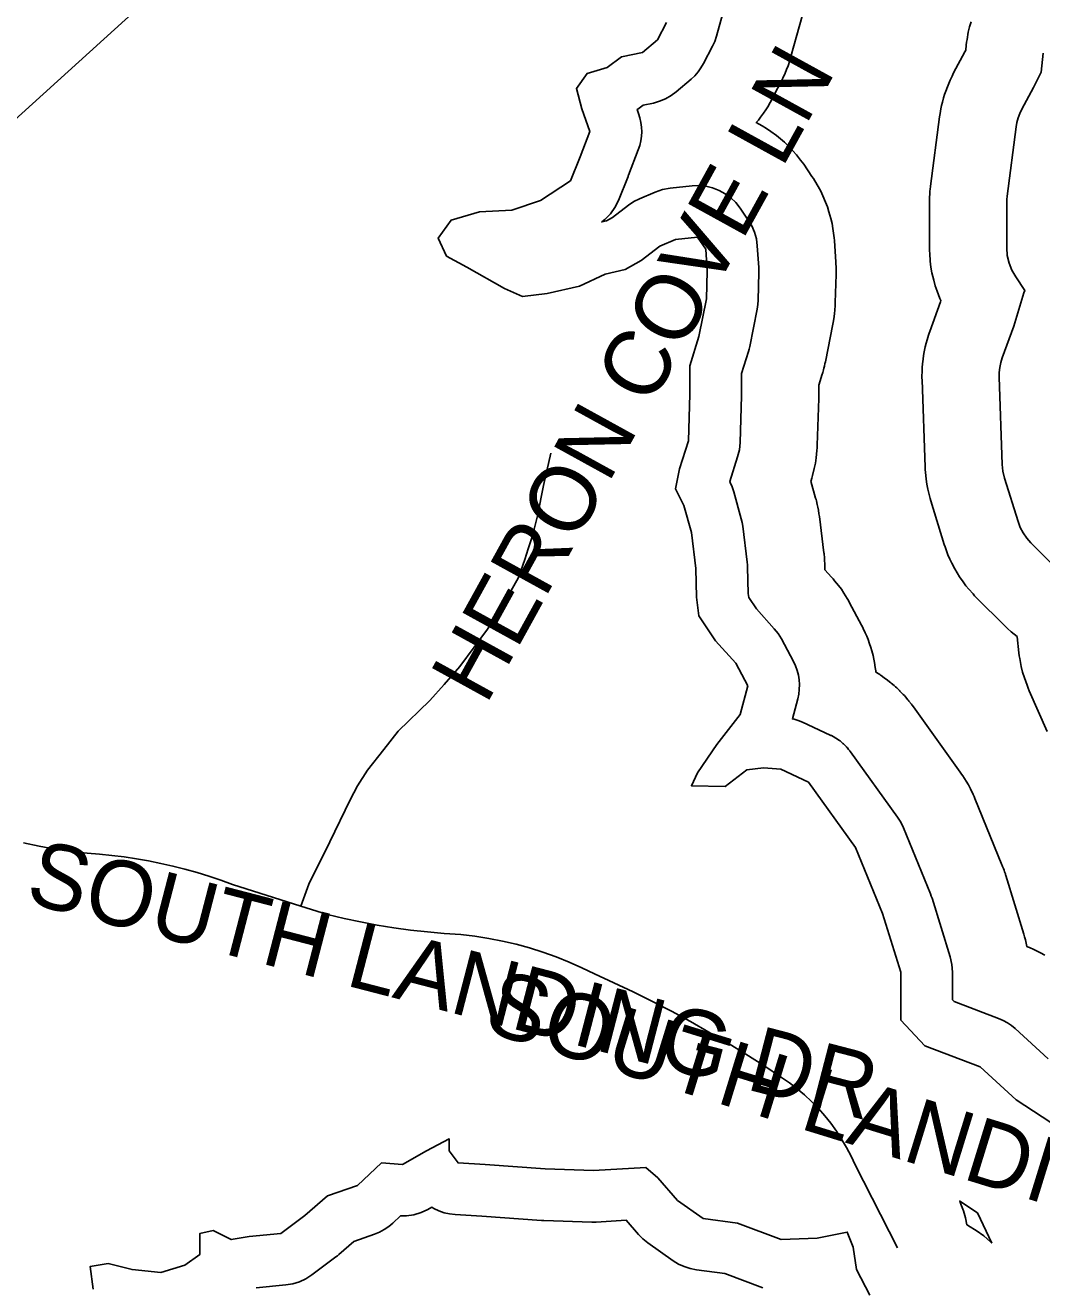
# Model space of a CAD drawing. Extents: x 1950930 to 2061844, y 904556 to 1017002.
# Drawn here: x 1969899 to 1971373, y 976515 to 978347 of the extents above; entities that cross this region are included whole.
import ezdxf

# ---------------------------------------------------------------- set-up
doc = ezdxf.new("R2010")
doc.units = 0
for name, color, linetype in [('Exist Hydrographic Buffer Line', 7, 'Continuous'), ('Exist Hydrographic Lake Shore', 7, 'Continuous'), ('Exist Road Non-System Type 51', 7, 'Continuous'), ('Exist Road Non-System Type 51 Label', 7, 'Continuous'), ('Exist Road Secondary Mileage Hundredths English Label', 7, 'Continuous')]:
    doc.layers.add(name, color=color, linetype=linetype)

msp = doc.modelspace()

# ---------------------------------------------------------------- linework, layer by layer
at = {"layer": 'Exist Hydrographic Buffer Line'}
for points in [[(1970909.7, 978362.5), (1970901.1, 978331), (1970898.6, 978323.5), (1970895.3, 978316.3), (1970882.2, 978291.2), (1970878.5, 978285), (1970874.3, 978279.1), (1970869.6, 978273.7), (1970864.3, 978268.8), (1970842.5, 978250.2), (1970835.1, 978244.7), (1970827.1, 978240.1), (1970818.5, 978236.5), (1970809.6, 978234), (1970794.9, 978230.9), (1970787.2, 978225.2), (1970786, 978224.4), (1970788.1, 978218.7), (1970790.1, 978212.3), (1970791.5, 978205.7), (1970792.4, 978199.1), (1970792.6, 978192.4), (1970792.3, 978185.7), (1970791.3, 978179), (1970789.8, 978172.5), (1970787.7, 978166.1), (1970773.5, 978129.1), (1970773.2, 978128.3), (1970773, 978127.6), (1970758.8, 978092.7), (1970753.7, 978082.5), (1970747.2, 978073.2), (1970739.3, 978065), (1970734.7, 978061.5), (1970741.5, 978063), (1970750.2, 978068), (1970773.6, 978085.8), (1970781.2, 978090.9), (1970789.4, 978095), (1970812.3, 978104.8), (1970823, 978108.5), (1970834.1, 978110.5), (1970865.7, 978113.8), (1970875.7, 978114.1), (1970885.7, 978113.2), (1970895.5, 978110.8), (1970904.9, 978107.3), (1970913.7, 978102.4), (1970921.8, 978096.5), (1970929, 978089.5), (1970935.2, 978081.6), (1970947.2, 978064.2), (1970952.3, 978055.6), (1970956.2, 978046.4), (1970958.9, 978036.8), (1970960.2, 978026.9), (1970962.4, 977995.3), (1970962.6, 977991.7), (1970962.6, 977988.1), (1970961.5, 977947.7), (1970961, 977941.4), (1970960.1, 977935.1), (1970949.2, 977880.6), (1970948.3, 977876.9), (1970947.3, 977873.2), (1970937.5, 977841.5), (1970937.5, 977811.3), (1970937.5, 977810.1), (1970937.5, 977808.9), (1970935.3, 977741.3), (1970934.2, 977730.8), (1970931.7, 977720.6), (1970920.2, 977685), (1970920.9, 977683.5), (1970923.8, 977676.9), (1970926.1, 977670), (1970937, 977630.8), (1970938.3, 977625.4), (1970939.1, 977620), (1970945.7, 977567.7), (1970946, 977564), (1970946.2, 977560.3), (1970947.2, 977522.4), (1970947.9, 977516.4), (1970959, 977499.8), (1970984.8, 977471.1), (1970990.4, 977464), (1970995.2, 977456.3), (1971012.6, 977423.6), (1971015.6, 977417.2), (1971018, 977410.7), (1971019.8, 977403.9), (1971020.9, 977397), (1971021.4, 977390), (1971021.2, 977383), (1971020.4, 977376), (1971019, 977369.2), (1971011.3, 977340.2), (1971013.6, 977339.8), (1971019.7, 977337.8), (1971025.7, 977335.4), (1971066, 977316.9), (1971066.9, 977316.4), (1971067.8, 977316), (1971070.2, 977314.7), (1971072.5, 977313.5), (1971073.4, 977312.9), (1971074.2, 977312.4), (1971076.4, 977310.9), (1971078.7, 977309.4), (1971079.5, 977308.8), (1971080.3, 977308.3), (1971082.3, 977306.5), (1971084.4, 977304.8), (1971085.1, 977304.1), (1971085.9, 977303.5), (1971087.8, 977301.6), (1971089.7, 977299.7), (1971090.3, 977298.9), (1971091, 977298.2), (1971092.7, 977296.1), (1971094.4, 977294.1), (1971095, 977293.2), (1971095.6, 977292.5), (1971163.7, 977197.6), (1971168.4, 977190.2), (1971172.2, 977182.2), (1971211.4, 977086.3), (1971212.6, 977083.2), (1971213.7, 977080), (1971239.8, 976994.9), (1971242.3, 976984), (1971243.2, 976972.9), (1971243.2, 976932.8), (1971245.8, 976930), (1971310.2, 976905.6), (1971316.7, 976902.8), (1971323, 976899.4), (1971328.9, 976895.3), (1971334.3, 976890.8), (1971382.1, 976847)], [(1971029.6, 978375.3), (1971017.7, 978332.6), (1971009, 978301.3), (1971008.2, 978298.4), (1971007.3, 978295.6), (1971004.8, 978288.1), (1971002.8, 978282.5), (1971000.5, 978277.1), (1970997.2, 978269.9), (1970995.9, 978267.2), (1970994.6, 978264.5), (1970981.5, 978239.5), (1970980.2, 978237.1), (1970978.9, 978234.7), (1970975.3, 978228.5), (1970972.4, 978223.9), (1970969.4, 978219.5), (1970965.1, 978213.6), (1970961.9, 978209.3), (1970958.7, 978205.5), (1970967.4, 978200.7), (1970973.8, 978196.9), (1970980, 978192.7), (1970988.1, 978186.7), (1970994, 978182.1), (1970999.6, 978177.1), (1971006.8, 978170.1), (1971012, 978164.7), (1971016.9, 978159), (1971023.1, 978151.1), (1971025.4, 978148.1), (1971027.6, 978145.1), (1971039.5, 978127.6), (1971041.6, 978124.5), (1971043.6, 978121.3), (1971048.7, 978112.7), (1971052.3, 978106.2), (1971055.4, 978099.4), (1971059.3, 978090.2), (1971062, 978083.3), (1971064.2, 978076.1), (1971066.9, 978066.5), (1971068.6, 978059.3), (1971069.9, 978051.9), (1971071.2, 978042), (1971071.7, 978038.3), (1971072, 978034.6), (1971074.2, 978003), (1971074.2, 978001.6), (1971074.3, 978000.3), (1971074.5, 977996.7), (1971074.6, 977994), (1971074.6, 977991.3), (1971074.6, 977987.7), (1971074.6, 977986.4), (1971074.5, 977985.1), (1971073.4, 977944.7), (1971073.3, 977942.3), (1971073.2, 977940), (1971072.8, 977933.6), (1971072.3, 977928.8), (1971071.7, 977924.1), (1971070.7, 977917.8), (1971070.3, 977915.5), (1971069.9, 977913.1), (1971059, 977858.6), (1971058.7, 977857.2), (1971058.4, 977855.8), (1971057.6, 977852.1), (1971056.9, 977849.4), (1971056.2, 977846.7), (1971055.2, 977843), (1971054.8, 977841.6), (1971054.4, 977840.3), (1971049.5, 977824.6), (1971049.5, 977811.3), (1971049.5, 977810.9), (1971049.5, 977810.4), (1971049.5, 977809.2), (1971049.5, 977808.3), (1971049.5, 977807.4), (1971049.5, 977806.2), (1971049.5, 977805.7), (1971049.4, 977805.3), (1971047.3, 977737.7), (1971047.1, 977733.7), (1971046.7, 977729.8), (1971045.7, 977719.3), (1971044.6, 977711.6), (1971042.9, 977703.8), (1971040.4, 977693.6), (1971039.4, 977689.8), (1971038.3, 977686.1), (1971038, 977685.4), (1971044.9, 977660.7), (1971045.4, 977658.7), (1971045.9, 977656.7), (1971047.2, 977651.4), (1971048.1, 977647.4), (1971048.8, 977643.4), (1971049.7, 977637.9), (1971050, 977635.9), (1971050.3, 977633.9), (1971056.8, 977581.5), (1971057, 977580.2), (1971057.1, 977578.8), (1971057.5, 977575.2), (1971057.7, 977572.4), (1971057.9, 977569.7), (1971058.1, 977566), (1971058.1, 977564.6), (1971058.2, 977563.3), (1971058.4, 977556.8), (1971068, 977546), (1971070.3, 977543.5), (1971072.4, 977540.8), (1971078.1, 977533.7), (1971082.2, 977528.3), (1971085.9, 977522.6), (1971090.6, 977514.8), (1971092.4, 977511.9), (1971094, 977508.9), (1971111.5, 977476.2), (1971112.7, 977473.9), (1971113.8, 977471.6), (1971116.8, 977465.2), (1971118.9, 977460.5), (1971120.8, 977455.6), (1971123.2, 977449), (1971124.9, 977444.1), (1971126.4, 977439), (1971128.1, 977432.3), (1971129.3, 977427.2), (1971130.3, 977422.1), (1971131.4, 977415.1), (1971132.2, 977410), (1971132.3, 977408.2), (1971133.3, 977407.6), (1971137.9, 977404.6), (1971138.9, 977403.9), (1971139.9, 977403.2), (1971144.4, 977400.1), (1971146.4, 977398.6), (1971148.4, 977397.2), (1971152.7, 977393.7), (1971153.6, 977392.9), (1971154.6, 977392.2), (1971158.8, 977388.6), (1971160.6, 977387), (1971162.4, 977385.3), (1971166.3, 977381.5), (1971167.2, 977380.6), (1971168, 977379.7), (1971171.9, 977375.8), (1971173.5, 977374), (1971175.2, 977372.1), (1971178.7, 977367.9), (1971179.5, 977367), (1971180.2, 977366), (1971183.7, 977361.7), (1971184.5, 977360.6), (1971185, 977360), (1971186.6, 977357.8), (1971254.7, 977262.9), (1971256.6, 977260.2), (1971258.4, 977257.5), (1971263.1, 977250), (1971266.4, 977244.4), (1971269.4, 977238.6), (1971273.2, 977230.6), (1971274.6, 977227.6), (1971275.9, 977224.6), (1971315.1, 977128.7), (1971315.6, 977127.5), (1971316, 977126.3), (1971317.2, 977123.2), (1971318.1, 977120.8), (1971318.9, 977118.5), (1971320, 977115.3), (1971320.4, 977114.1), (1971320.7, 977112.9), (1971346.9, 977027.8), (1971348, 977023.8), (1971349, 977019.8), (1971351.3, 977009.8), (1971352.3, 977009.4), (1971354.8, 977008.4), (1971361.3, 977005.5), (1971366.2, 977003.3), (1971370.9, 977000.8), (1971377.1, 976997.4)], [(1971380.8, 977322.2), (1971354.6, 977381), (1971352.9, 977385), (1971351.4, 977389), (1971347.6, 977399.9), (1971345, 977408.1), (1971343.1, 977416.5), (1971340.9, 977427.8), (1971340.2, 977432), (1971339.7, 977436.3), (1971337.1, 977459.5), (1971336.9, 977459.7), (1971332.6, 977463), (1971328.5, 977466.6), (1971323.1, 977471.5), (1971321.1, 977473.3), (1971319.2, 977475.2), (1971277.8, 977516.6), (1971275.4, 977519.1), (1971273.1, 977521.6), (1971267.1, 977528.4), (1971262.8, 977533.6), (1971258.7, 977539.1), (1971253.6, 977546.5), (1971249.9, 977552.2), (1971246.6, 977558.1), (1971242.4, 977566.2), (1971239.4, 977572.3), (1971236.8, 977578.5), (1971233.6, 977587), (1971232.5, 977590.2), (1971231.4, 977593.4), (1971211.8, 977656.7), (1971210.8, 977660.3), (1971209.8, 977663.9), (1971207.5, 977673.6), (1971206, 977680.9), (1971205, 977688.3), (1971204, 977698.2), (1971203.7, 977701.9), (1971203.5, 977705.6), (1971199.2, 977832.1), (1971199.1, 977834.8), (1971199.1, 977837.5), (1971199.2, 977844.6), (1971199.4, 977850), (1971199.9, 977855.3), (1971200.6, 977862.5), (1971201.4, 977867.8), (1971202.3, 977873.1), (1971203.8, 977880.1), (1971205, 977885.3), (1971206.5, 977890.5), (1971208.6, 977897.3), (1971209.4, 977899.9), (1971210.3, 977902.4), (1971226, 977945.7), (1971226.5, 977947.2), (1971225.1, 977950.5), (1971221, 977960.9), (1971218.3, 977968.8), (1971216.1, 977976.9), (1971213.6, 977987.8), (1971212, 977996), (1971211.1, 978004.3), (1971210.3, 978015.5), (1971210, 978019.7), (1971210, 978023.9), (1971210, 978089.3), (1971210, 978091.1), (1971210, 978092.9), (1971210.2, 978097.8), (1971210.3, 978101.4), (1971210.6, 978105), (1971211.1, 978109.9), (1971211.3, 978111.7), (1971211.5, 978113.5), (1971224.6, 978213.8), (1971225, 978216.3), (1971225.4, 978218.8), (1971226.5, 978225.4), (1971227.5, 978230.3), (1971228.7, 978235.2), (1971230.5, 978241.7), (1971231.9, 978246.6), (1971233.6, 978251.3), (1971235.9, 978257.7), (1971237.8, 978262.4), (1971239.8, 978267), (1971242.7, 978273.1), (1971243.8, 978275.3), (1971245, 978277.6), (1971261.3, 978308.1), (1971262.5, 978310.5), (1971263.3, 978318.2), (1971263.8, 978322.1), (1971264.4, 978326.1), (1971266.3, 978336.6), (1971267.9, 978344.4), (1971270.2, 978352)], [(1971398.4, 977554.4), (1971357, 977595.8), (1971351, 977602.6), (1971345.8, 977610.1), (1971341.6, 977618.1), (1971338.4, 977626.6), (1971318.8, 977689.8), (1971316.5, 977699.6), (1971315.5, 977709.5), (1971311.1, 977836), (1971311.2, 977843.1), (1971312, 977850.3), (1971313.4, 977857.3), (1971315.6, 977864.1), (1971332.3, 977910.2), (1971347, 977958.5), (1971348.3, 977962.1), (1971335, 977981.6), (1971329.4, 977991.4), (1971325.3, 978001.8), (1971322.8, 978012.7), (1971322, 978023.9), (1971322, 978089.3), (1971322.1, 978094.2), (1971322.6, 978099), (1971335.7, 978199.3), (1971336.8, 978205.9), (1971338.6, 978212.5), (1971340.9, 978218.8), (1971343.8, 978224.9), (1971360.8, 978256.7), (1971371.7, 978278.6), (1971374.7, 978306.5)], [(1970968.3, 976514.6), (1970913.3, 976535.5), (1970871.9, 976540.9), (1970863, 976542.6), (1970854.3, 976545.4), (1970846.1, 976549.2), (1970838.3, 976554), (1970801.3, 976580.2), (1970794.2, 976585.8), (1970787.9, 976592.3), (1970770.3, 976612.7), (1970726.8, 976610.2), (1970723.5, 976610.1), (1970720.2, 976610.1), (1970650.5, 976612.3), (1970648.8, 976612.3), (1970647.2, 976612.4), (1970560.8, 976618.9), (1970522.3, 976621.1), (1970514.1, 976622), (1970506.2, 976623.7), (1970498.4, 976626.4), (1970491, 976629.8), (1970488.2, 976631.6), (1970482.6, 976628.4), (1970472.7, 976623.8), (1970462.2, 976620.6), (1970451.4, 976619), (1970442.9, 976619), (1970431.7, 976608.5), (1970425.8, 976603.5), (1970419.3, 976599.1), (1970412.5, 976595.4), (1970405.2, 976592.5), (1970375.2, 976581.9), (1970353.3, 976563), (1970351.3, 976561.3), (1970349.2, 976559.6), (1970314.3, 976533.5), (1970305.7, 976527.9), (1970296.4, 976523.5), (1970286.6, 976520.5), (1970276.4, 976518.8), (1970233.3, 976514.7)]]:
    msp.add_lwpolyline(points, dxfattribs=at)
msp.add_lwpolyline([(1971300.6, 976579.6), (1971279.5, 976623.7), (1971253.8, 976640.5), (1971255.5, 976636.2), (1971259.1, 976626.4), (1971262, 976616.4), (1971264.3, 976606.3), (1971264.4, 976606), (1971266.6, 976604.8), (1971277.9, 976597.9), (1971288.6, 976590.1), (1971298.6, 976581.5)], close=True, dxfattribs=at)
at = {"layer": 'Exist Hydrographic Lake Shore'}
for points in [[(1970828.8, 978351), (1970815.7, 978325.9), (1970793.9, 978307.4), (1970763.4, 978300.8), (1970742.7, 978285.6), (1970713.3, 978276.8), (1970698, 978255), (1970705.6, 978225.6), (1970717.6, 978192.9), (1970703.5, 978155.8), (1970689.3, 978120.9), (1970645.7, 978092.6), (1970604.3, 978078.4), (1970557.5, 978076.2), (1970516.1, 978064.2), (1970497.6, 978038.1), (1970509.5, 978011.9), (1970539, 977995.6), (1970593.4, 977965), (1970619.6, 977953), (1970655.5, 977957.4), (1970702.4, 977968.3), (1970739.4, 977985.7), (1970768.8, 977992.3), (1970791.7, 978005.4), (1970819, 978026.1), (1970841.8, 978035.9), (1970873.4, 978039.2), (1970885.4, 978021.7), (1970887.6, 977990.1), (1970886.5, 977949.8), (1970875.6, 977895.3), (1970862.5, 977852.7), (1970862.5, 977811.3), (1970860.4, 977743.7), (1970847.3, 977703.4), (1970841.8, 977673.9), (1970853.8, 977649.9), (1970864.7, 977610.7), (1970871.3, 977558.4), (1970872.3, 977516.9), (1970875.6, 977489.7), (1970899.6, 977453.7), (1970929, 977421), (1970946.4, 977388.3), (1970935.5, 977346.9), (1970901.8, 977303.2), (1970873.4, 977261.8), (1970864.7, 977243.3), (1970913.7, 977242.2), (1970945.3, 977266.2), (1970969.3, 977269.4), (1970994.4, 977267.3), (1971034.7, 977248.7)], [(1971034.7, 977248.7), (1971102.8, 977153.9), (1971142, 977057.9), (1971168.2, 976972.9), (1971168.2, 976903.1), (1971203, 976866), (1971283.6, 976835.5), (1971335.9, 976787.5), (1971386.1, 976754.8)], [(1971123.5, 976504.1), (1971103.9, 976541.1), (1971099.5, 976573.8), (1971090.8, 976595.6), (1971047.2, 976586.9), (1970994.9, 976584.7), (1970931.7, 976608.7), (1970881.6, 976615.3), (1970844.6, 976641.4), (1970816.2, 976674.1), (1970798.8, 976689.4), (1970722.5, 976685), (1970652.8, 976687.2), (1970565.7, 976693.8), (1970526.4, 976695.9), (1970513.4, 976713.4), (1970513.4, 976730.8), (1970480.7, 976713.4), (1970445.8, 976693.8), (1970415.3, 976695.9), (1970380.4, 976663.2), (1970336.9, 976648), (1970304.2, 976619.6), (1970269.3, 976593.5), (1970223.5, 976589.1), (1970197.4, 976584.7), (1970171.2, 976597.8), (1970151.6, 976593.5), (1970151.6, 976562.9), (1970129.8, 976547.7), (1970095, 976536.8), (1970053.6, 976541.1), (1970018.7, 976549.9), (1969992.6, 976545.5), (1969996.9, 976512.8)]]:
    msp.add_lwpolyline(points, dxfattribs=at)
at = {"layer": 'Exist Road Non-System Type 51'}
for points in [[(1970298.1, 977068.7), (1970309.8, 977100.6), (1970340.4, 977161.8), (1970369.9, 977223), (1970380.5, 977243.3), (1970395.1, 977265.9), (1970418.4, 977296.1), (1970439.5, 977322.4), (1970485.1, 977367.2), (1970506.2, 977390), (1970528.8, 977416.3), (1970549.6, 977444.2), (1970568.8, 977470.6), (1970587.4, 977498.5), (1970602.8, 977525.4), (1970613.8, 977545.6), (1970623, 977571.4), (1970628, 977587.3), (1970634, 977605.9), (1970641.6, 977635), (1970650.4, 977678.8), (1970660.9, 977725.9)], [(1969896.1, 977160.2), (1969919, 977155.4), (1969942, 977151.3), (1969965.2, 977147.9), (1969988.4, 977145.2), (1970006.2, 977143.9), (1970024, 977142.1), (1970041.9, 977139.9), (1970059.8, 977137.3), (1970077.4, 977134.1), (1970095.1, 977130.6), (1970112.8, 977126.6), (1970130.2, 977122.2), (1970147.8, 977117.3), (1970165, 977112), (1970182.2, 977106.3), (1970199.1, 977100.1), (1970298.1, 977068.7)], [(1970298.1, 977068.7), (1970337.1, 977056.3), (1970360.9, 977050.7), (1970384.9, 977045.6), (1970408.9, 977041.1), (1970433.1, 977037.2), (1970457.4, 977033.8), (1970481.8, 977031.1), (1970506.1, 977028.9), (1970530.5, 977027.3), (1970550.8, 977024.9), (1970570.8, 977021.8), (1970590.6, 977017.9), (1970610.4, 977013.3), (1970630, 977007.9), (1970649.2, 977001.8), (1970668.4, 976995), (1970687.2, 976987.5), (1970705.8, 976979.2), (1970724, 976970.3), (1970752.4, 976957.5), (1970780.4, 976944.1), (1970808.2, 976930.3), (1970835.9, 976916), (1970863.2, 976901.2), (1970890.2, 976885.9), (1970917, 976870.2), (1970943.5, 976854), (1970969.6, 976837.3), (1970995.5, 976820.1), (1971007, 976812.2), (1971018.1, 976803.6), (1971028.8, 976794.6), (1971039, 976785), (1971048.8, 976774.9), (1971058, 976764.4), (1971066.8, 976753.5), (1971075, 976742.1), (1971082.6, 976730.3), (1971089.8, 976718.2), (1971096.2, 976705.8), (1971102.1, 976693.1), (1971163.8, 976572.5)]]:
    msp.add_lwpolyline(points, dxfattribs=at)
at = {"layer": 'Exist Road Secondary Mileage Hundredths English Label'}
msp.add_line((1972036.8, 980167.6), (1969086.4, 977485.5), dxfattribs=at)

# ---------------------------------------------------------------- texts
at = {"layer": 'Exist Road Non-System Type 51 Label'}
for s, rotation, p in [('  HERON COVE LN', 61.1361, (1970532.7, 977297.2)), ('  SOUTH LANDING DR', 345.4512, (1969827.9, 977092.5)), ('  SOUTH LANDING DR', 342.842, (1970493.3, 976909))]:
    msp.add_text(s, height=95, rotation=rotation, dxfattribs=at).set_placement(p)

doc.saveas('drawing.dxf')
